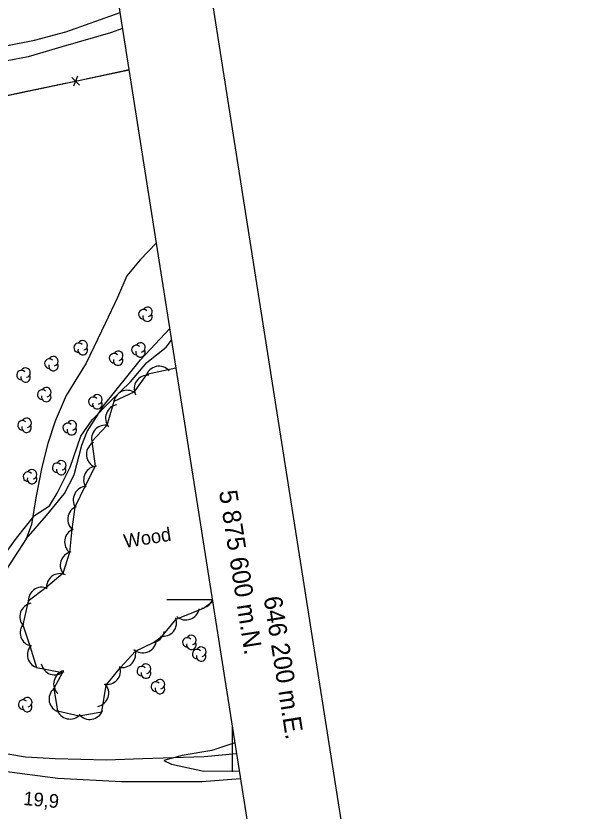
# Model space of a CAD drawing. Extents: x 643342 to 646936, y 5873857 to 5876103.
# Drawn here: x 646152.4 to 646279.3, y 5875553.5 to 5875728.4 of the extents above; entities that cross this region are included whole.
import ezdxf

# ---------------------------------------------------------------- set-up
doc = ezdxf.new("R2010")
doc.units = 0
for name, color, linetype in [('Niveau 1', 7, 'Continuous'), ('Niveau 2', 7, 'Continuous'), ('Niveau 21', 7, 'Continuous'), ('Niveau 22', 7, 'Continuous'), ('Niveau 3', 7, 'Continuous'), ('Niveau 37', 7, 'Continuous'), ('Niveau 4', 7, 'Continuous'), ('Niveau 44', 7, 'Continuous'), ('Niveau 60', 7, 'Continuous'), ('Niveau 61', 7, 'Continuous')]:
    doc.layers.add(name, color=color, linetype=linetype)

msp = doc.modelspace()

# ---------------------------------------------------------------- linework, layer by layer
at = {"layer": 'Niveau 1'}
msp.add_lwpolyline([(646149.26, 5875609.01), (646152.54, 5875613.57), (646156.53, 5875618.55), (646159.79, 5875620.65), (646161.52, 5875623.41), (646164.37, 5875629.14), (646166.74, 5875636), (646169.19, 5875639.53), (646173.17, 5875643.57), (646177.64, 5875647.9), (646181.24, 5875652.14), (646185.46, 5875655.56), (646186.64, 5875657.08)], dxfattribs=at)
at = {"layer": 'Niveau 2'}
msp.add_lwpolyline([(646200.58, 5875568.52), (646200.13, 5875568.39), (646195.5, 5875566.9), (646189.01, 5875565.8), (646184.93, 5875564.69), (646186.67, 5875563.87), (646193.75, 5875562.34), (646201.55, 5875562.36)], dxfattribs=at)
at = {"layer": 'Niveau 21'}
for points in [[(646092.24, 5875746.67), (646098.67, 5875739.33), (646103.25, 5875734.92), (646107.5, 5875731.42), (646111.87, 5875728.85), (646115.37, 5875727.83), (646124.71, 5875724.63), (646132.86, 5875722.7), (646139.03, 5875721.73), (646145.48, 5875721.36), (646150.22, 5875721.75), (646156.49, 5875723), (646163.38, 5875724.89), (646175.32, 5875729.08)], [(646175.87, 5875725.59), (646173.24, 5875724.64), (646162.3, 5875721.5), (646155.09, 5875719.33), (646148.92, 5875718.21), (646142.41, 5875718.1), (646135.93, 5875718.69), (646128.42, 5875720.11), (646120.53, 5875721.83), (646113.39, 5875724.1), (646106.44, 5875727.79), (646100.29, 5875733.66), (646095.6, 5875738.05), (646090.04, 5875744.46)], [(646201.81, 5875560.65), (646193.33, 5875560.01), (646186.2, 5875559.95), (646175.66, 5875560), (646161.65, 5875560.73), (646149.3, 5875562.35), (646141.34, 5875563.37), (646129.66, 5875565.29), (646118.74, 5875567.76), (646102.59, 5875572.01), (646088.54, 5875575.31), (646074.73, 5875578.52), (646066.54, 5875580.57), (646058.57, 5875581.72), (646049.09, 5875582.82)]]:
    msp.add_lwpolyline(points, dxfattribs=at)
at = {"layer": 'Niveau 22'}
for points in [[(646183.29, 5875678.41), (646179.76, 5875674.77), (646176.79, 5875671.19), (646174.77, 5875666.43), (646172.04, 5875660.77), (646167.9, 5875652.05), (646163.46, 5875644.92), (646161.07, 5875639.3), (646159.42, 5875634.33), (646158.14, 5875629.18), (646156.82, 5875622.38), (646155.85, 5875616.55), (646154.69, 5875613.38), (646149.52, 5875605.47)], [(646154.69, 5875613.38), (646159.13, 5875618.53), (646163.13, 5875623.4), (646165.23, 5875627.48), (646166.94, 5875633.97), (646168.11, 5875637.02), (646171.67, 5875642.65), (646179.86, 5875652.75), (646186.24, 5875659.66)]]:
    msp.add_lwpolyline(points, dxfattribs=at)
at = {"layer": 'Niveau 37'}
for points in [[(646046.44, 5875598.45), (646066.98, 5875603.02), (646056.91, 5875651.74), (646049.1, 5875689.63), (646093.3, 5875698.67), (646154.03, 5875711.56), (646177.3, 5875716.47)], [(646177.3, 5875716.47), (646167.52, 5875714.4)], [(646166.39, 5875713.14), (646164.71, 5875714.83)], [(646165.98, 5875715.1), (646165.12, 5875712.88)], [(646163.6, 5875713.58), (646153.82, 5875711.51)], [(646153.82, 5875711.51), (646144.04, 5875709.44)]]:
    msp.add_lwpolyline(points, dxfattribs=at)
at = {"layer": 'Niveau 4'}
for points in [[(646037.18, 5875606.9), (646037.95, 5875603.23), (646039.48, 5875598.94), (646041.52, 5875595.4), (646045.12, 5875591.56), (646049.73, 5875589.12), (646056.42, 5875587.96), (646066.33, 5875586.2), (646073.89, 5875584.55), (646086.21, 5875581.17), (646092.64, 5875579.17), (646102.13, 5875577.01), (646111.04, 5875574.8), (646118.25, 5875573.11), (646124.55, 5875571.2), (646130.22, 5875569.7), (646137.65, 5875568.15), (646146.7, 5875566.77), (646154.57, 5875565.5), (646161.05, 5875565.13), (646172.32, 5875564.81)], [(646172.32, 5875564.81), (646180.28, 5875565.08), (646193.8, 5875565.51), (646200.94, 5875566.18)]]:
    msp.add_lwpolyline(points, dxfattribs=at)
at = {"layer": 'Niveau 44'}
msp.add_lwpolyline([(646187.61, 5875650.94), (646181.16, 5875649.53), (646178.36, 5875645.67), (646173.96, 5875643.62), (646172.44, 5875638.34), (646169.12, 5875634.81), (646169.86, 5875629.35), (646167.64, 5875625.03), (646165.41, 5875620.33), (646164.74, 5875615.52), (646164.22, 5875610.43), (646162.77, 5875605.79), (646159.04, 5875602.63), (646155.16, 5875599.71), (646153.92, 5875594.5), (646155.47, 5875589.9), (646156.94, 5875585.13), (646162.69, 5875584.04), (646160.78, 5875580.47), (646161.58, 5875575.59), (646166.31, 5875574.52), (646171.35, 5875575.37), (646172.26, 5875581.26), (646175.46, 5875585.1), (646178.7, 5875588.71), (646182.71, 5875590.6), (646184.56, 5875591.98), (646187.67, 5875595.71), (646193.65, 5875598.19), (646195.69, 5875599.61)], dxfattribs=at)
for centre, radius, start, end in [((646180.46, 5875662.77), 1.05, 44.1154, 269.804), ((646181.36, 5875663.3), 1.05, 282.2692, 149.7263), ((646181.36, 5875662.25), 1.05, 166.9369, 29.6212), ((646166.22, 5875655.41), 1.05, 44.1154, 269.804), ((646167.12, 5875655.94), 1.05, 282.2692, 149.7263), ((646179.82, 5875655.45), 1.05, 282.2692, 149.7263), ((646167.12, 5875654.89), 1.05, 166.9369, 29.6212), ((646174.91, 5875653.64), 1.05, 282.2692, 149.7263), ((646178.92, 5875654.92), 1.05, 44.1154, 269.804), ((646179.82, 5875654.4), 1.05, 166.9369, 29.6212), ((646159.78, 5875651.91), 1.05, 44.1154, 269.804), ((646160.68, 5875652.44), 1.05, 282.2692, 149.7263), ((646174.01, 5875653.11), 1.05, 44.1154, 269.804), ((646174.91, 5875652.59), 1.05, 166.9369, 29.6212), ((646154.55, 5875649.93), 1.05, 282.2692, 149.7263), ((646160.68, 5875651.39), 1.05, 166.9369, 29.6212), ((646183.91, 5875648.34), 3, 42.4852, 162.4632), ((646183.91, 5875648.34), 3, 42.4852, 162.4632), ((646183.91, 5875648.34), 3, 42.4852, 162.4632), ((646153.65, 5875649.4), 1.05, 44.1154, 269.804), ((646154.55, 5875648.88), 1.05, 166.9369, 29.6212), ((646181.44, 5875646.39), 3, 85.6581, 205.636), ((646181.44, 5875646.39), 3, 85.6581, 205.636), ((646181.44, 5875646.39), 3, 85.6581, 205.636), ((646158.21, 5875645.11), 1.05, 44.1154, 269.804), ((646159.11, 5875645.64), 1.05, 282.2692, 149.7263), ((646176.91, 5875643.05), 3, 55.0463, 175.0242), ((646176.91, 5875643.05), 3, 55.0463, 175.0242), ((646176.91, 5875643.05), 3, 55.0463, 175.0242), ((646159.11, 5875644.59), 1.05, 166.9369, 29.6212), ((646169.45, 5875643.52), 1.05, 44.1154, 269.804), ((646170.35, 5875644.05), 1.05, 282.2692, 149.7263), ((646170.35, 5875643), 1.05, 166.9369, 29.6212), ((646175.14, 5875639.92), 3, 99.3893, 219.3673), ((646175.14, 5875639.92), 3, 99.3893, 219.3673), ((646175.14, 5875639.92), 3, 99.3893, 219.3673), ((646153.88, 5875638.36), 1.05, 44.1154, 269.804), ((646154.78, 5875638.89), 1.05, 282.2692, 149.7263), ((646163.82, 5875637.8), 1.05, 44.1154, 269.804), ((646164.72, 5875638.33), 1.05, 282.2692, 149.7263), ((646154.78, 5875637.84), 1.05, 166.9369, 29.6212), ((646164.72, 5875637.28), 1.05, 166.9369, 29.6212), ((646172.06, 5875635.37), 3, 76.7809, 196.7588), ((646172.06, 5875635.37), 3, 76.7809, 196.7588), ((646172.06, 5875635.37), 3, 76.7809, 196.7588), ((646170.94, 5875631.95), 3, 118.9581, 238.936), ((646170.94, 5875631.95), 3, 118.9581, 238.936), ((646170.94, 5875631.95), 3, 118.9581, 238.936), ((646161.5, 5875629.03), 1.05, 44.1154, 269.804), ((646162.4, 5875629.56), 1.05, 282.2692, 149.7263), ((646155.08, 5875627.06), 1.05, 44.1154, 269.804), ((646155.98, 5875627.59), 1.05, 282.2692, 149.7263), ((646162.4, 5875628.51), 1.05, 166.9369, 29.6212), ((646170.32, 5875626.38), 3, 92.7532, 212.7312), ((646170.32, 5875626.38), 3, 92.7532, 212.7312), ((646170.32, 5875626.38), 3, 92.7532, 212.7312), ((646155.98, 5875626.54), 1.05, 166.9369, 29.6212), ((646168.03, 5875621.94), 3, 92.7532, 212.7312), ((646168.03, 5875621.94), 3, 92.7532, 212.7312), ((646168.03, 5875621.94), 3, 92.7532, 212.7312), ((646166.82, 5875617.68), 3, 112.0853, 232.0632), ((646166.82, 5875617.68), 3, 112.0853, 232.0632), ((646166.82, 5875617.68), 3, 112.0853, 232.0632), ((646166.13, 5875612.73), 3, 112.0853, 232.0632), ((646166.13, 5875612.73), 3, 112.0853, 232.0632), ((646166.13, 5875612.73), 3, 112.0853, 232.0632), ((646165.18, 5875607.58), 3, 102.6975, 222.6754), ((646165.18, 5875607.58), 3, 102.6975, 222.6754), ((646165.18, 5875607.58), 3, 102.6975, 222.6754), ((646162.16, 5875602.76), 3, 66.9291, 186.907), ((646162.16, 5875602.76), 3, 66.9291, 186.907), ((646162.16, 5875602.76), 3, 66.9291, 186.907), ((646158.16, 5875599.76), 3, 66.9291, 186.907), ((646158.16, 5875599.76), 3, 66.9291, 186.907), ((646158.16, 5875599.76), 3, 66.9291, 186.907), ((646156.3, 5875596.29), 3, 101.399, 221.3769), ((646156.3, 5875596.29), 3, 101.399, 221.3769), ((646156.3, 5875596.29), 3, 101.399, 221.3769), ((646192.88, 5875601.09), 3, 278.9567, 336.8992), ((646192.88, 5875601.09), 3, 278.9567, 336.8992), ((646192.88, 5875601.09), 3, 278.9567, 336.8992), ((646189.77, 5875598.57), 3, 229.3951, 349.3731), ((646189.77, 5875598.57), 3, 229.3951, 349.3731), ((646189.77, 5875598.57), 3, 229.3951, 349.3731), ((646184.76, 5875594.97), 3, 260.2658, 20.2438), ((646184.76, 5875594.97), 3, 260.2658, 20.2438), ((646184.76, 5875594.97), 3, 260.2658, 20.2438), ((646156.37, 5875592.76), 3, 138.6511, 258.629), ((646156.37, 5875592.76), 3, 138.6511, 258.629), ((646156.37, 5875592.76), 3, 138.6511, 258.629), ((646182.08, 5875593.53), 3, 276.0894, 350.8102), ((646182.08, 5875593.53), 3, 276.0894, 350.8102), ((646182.08, 5875593.53), 3, 276.0894, 350.8102), ((646190.12, 5875590.63), 1.05, 44.1154, 269.804), ((646191.02, 5875591.16), 1.05, 282.2692, 149.7263), ((646157.95, 5875587.96), 3, 136.5138, 256.4917), ((646157.95, 5875587.96), 3, 136.5138, 256.4917), ((646157.95, 5875587.96), 3, 136.5138, 256.4917), ((646180.33, 5875591.33), 3, 229.1395, 349.1174), ((646180.33, 5875591.33), 3, 229.1395, 349.1174), ((646180.33, 5875591.33), 3, 229.1395, 349.1174), ((646191.02, 5875590.11), 1.05, 166.9369, 29.6212), ((646193.18, 5875588.59), 1.05, 282.2692, 149.7263), ((646175.77, 5875588.08), 3, 258.0418, 18.0198), ((646175.77, 5875588.08), 3, 258.0418, 18.0198), ((646175.77, 5875588.08), 3, 258.0418, 18.0198), ((646192.28, 5875588.06), 1.05, 44.1154, 269.804), ((646193.18, 5875587.54), 1.05, 166.9369, 29.6212), ((646160.96, 5875586.49), 3, 191.2342, 311.2122), ((646160.96, 5875586.49), 3, 191.2342, 311.2122), ((646160.96, 5875586.49), 3, 191.2342, 311.2122), ((646163.73, 5875581.51), 3, 105.1481, 225.1261), ((646163.73, 5875581.51), 3, 105.1481, 225.1261), ((646163.73, 5875581.51), 3, 105.1481, 225.1261), ((646172.43, 5875584.37), 3, 258.0418, 18.0198), ((646172.43, 5875584.37), 3, 258.0418, 18.0198), ((646172.43, 5875584.37), 3, 258.0418, 18.0198), ((646180.13, 5875584.31), 1.05, 44.1154, 269.804), ((646181.03, 5875584.84), 1.05, 282.2692, 149.7263), ((646181.03, 5875583.79), 1.05, 166.9369, 29.6212), ((646169.84, 5875579.49), 3, 282.1518, 42.1297), ((646169.84, 5875579.49), 3, 282.1518, 42.1297), ((646169.84, 5875579.49), 3, 282.1518, 42.1297), ((646183.2, 5875580.91), 1.05, 44.1154, 269.804), ((646184.1, 5875580.39), 1.05, 166.9369, 29.6212), ((646184.1, 5875581.44), 1.05, 282.2692, 149.7263), ((646162.71, 5875578.18), 3, 124.0284, 244.0063), ((646162.71, 5875578.18), 3, 124.0284, 244.0063), ((646162.71, 5875578.18), 3, 124.0284, 244.0063), ((646154.02, 5875576.95), 1.05, 44.1154, 269.804), ((646154.92, 5875577.48), 1.05, 282.2692, 149.7263), ((646154.92, 5875576.43), 1.05, 166.9369, 29.6212), ((646164.33, 5875576.78), 3, 197.2597, 317.2376), ((646164.33, 5875576.78), 3, 197.2597, 317.2376), ((646164.33, 5875576.78), 3, 197.2597, 317.2376), ((646168.66, 5875576.7), 3, 219.5771, 339.5551), ((646168.66, 5875576.7), 3, 219.5771, 339.5551), ((646168.66, 5875576.7), 3, 219.5771, 339.5551)]:
    msp.add_arc(centre, radius, start, end, dxfattribs=at)
at = {"layer": 'Niveau 60'}
for p, q in [((646195.62, 5875600), (646185.62, 5875600)), ((646200, 5875572.18), (646200, 5875562.18))]:
    msp.add_line(p, q, dxfattribs=at)
msp.add_lwpolyline([(646417.19, 5874320.42), (646911.1, 5874398.11), (646647.07, 5876077.14), (646153.42, 5875999.51), (646417.52, 5874320.47)], dxfattribs=at)
msp.add_lwpolyline([(643367.26, 5875561.52), (646133.22, 5875996.67), (646397.42, 5874317.29), (643631.46, 5873882.15)], close=True, dxfattribs=at)

# ---------------------------------------------------------------- texts
at = {"layer": 'Niveau 3'}
msp.add_text('19,9 ', height=3, rotation=354.6905, dxfattribs=at).set_placement((646153.98, 5875554.9))
at = {"layer": 'Niveau 44'}
msp.add_text('Wood', height=3, rotation=8.9405, dxfattribs=at).set_placement((646176.38, 5875611.38))
at = {"layer": 'Niveau 61'}
for s, p in [('5 875 600 m.N.', (646197.07, 5875623.8)), ('646 200 m.E.', (646206.89, 5875600.49))]:
    msp.add_text(s, height=3.9999, rotation=278.9405, dxfattribs=at).set_placement(p)

doc.saveas('drawing.dxf')
